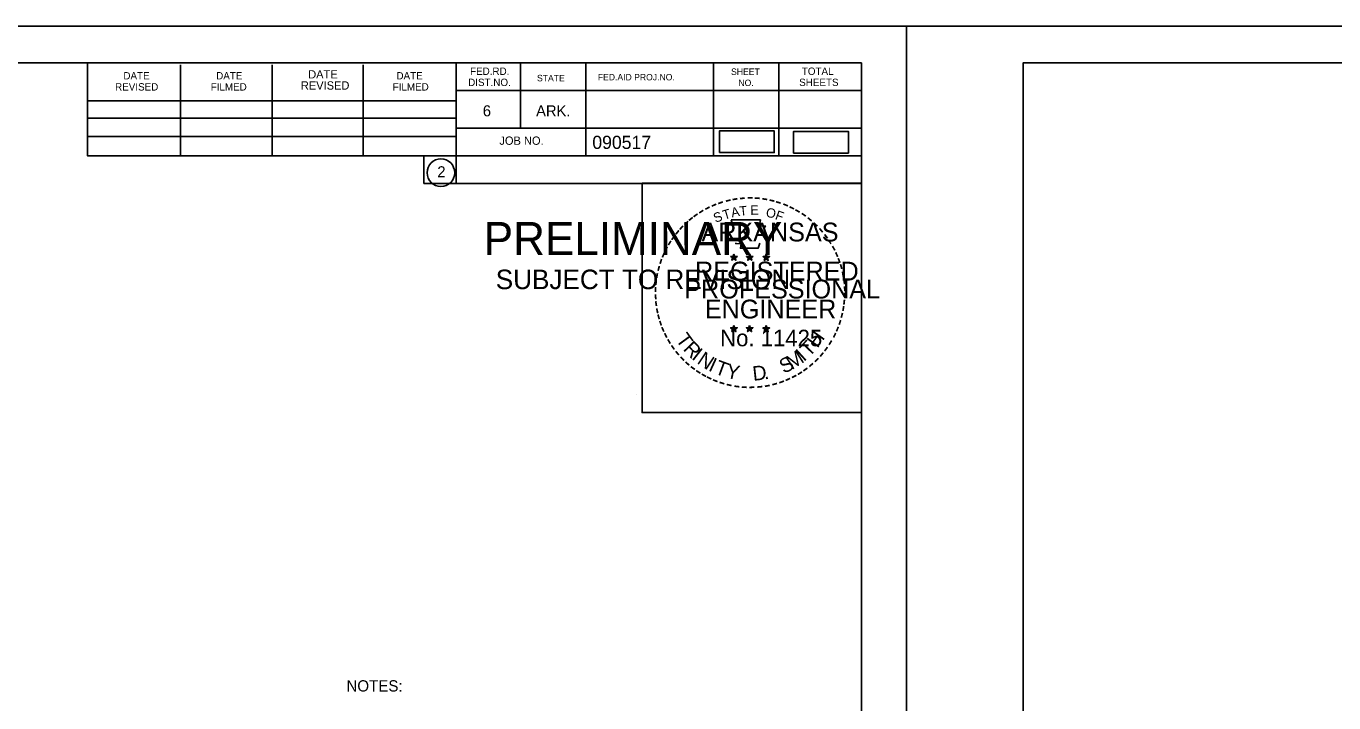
# Model space of a CAD drawing. Extents: x 2263886 to 2266026, y -3122850 to -3121850.
# Drawn here: x 2265645.6 to 2265715.1, y -3122373.1 to -3122337.2 of the extents above; entities that cross this region are included whole.
import ezdxf

# ---------------------------------------------------------------- set-up
doc = ezdxf.new("R2010")
doc.units = 0
for name, color, linetype in [('_CIVIL_CONSTRUCTION', 7, 'Continuous'), ('R_Border PE', 7, 'Continuous'), ('R_Border Prem', 7, 'Continuous'), ('R_Draft', 7, 'Continuous'), ('R_Vert Alg', 7, 'Continuous')]:
    doc.layers.add(name, color=color, linetype=linetype)

msp = doc.modelspace()

# ---------------------------------------------------------------- linework, layer by layer
at = {"layer": '_CIVIL_CONSTRUCTION'}
for p, q in [((2265525.695, -3122337.151), (2265692.362, -3122337.151)), ((2265692.365, -3122337.151), (2265859.032, -3122337.151)), ((2265678.002, -3122356.73), (2265678.002, -3122356.73))]:
    msp.add_line(p, q, dxfattribs=at)
for points in [[(2265525.692, -3122337.151), (2265692.362, -3122337.151), (2265692.362, -3122443.82), (2265525.692, -3122443.82)], [(2265692.362, -3122337.151), (2265859.032, -3122337.151), (2265859.032, -3122443.82), (2265692.362, -3122443.82)], [(2265648.856, -3122339.098), (2265648.856, -3122344.038), (2265666.722, -3122344.038), (2265666.722, -3122345.498), (2265678.321, -3122345.498), (2265678.321, -3122357.664), (2265689.986, -3122357.664), (2265689.986, -3122441.828), (2265531.896, -3122441.828), (2265531.896, -3122339.098)], [(2265815.526, -3122339.098), (2265815.526, -3122344.038), (2265833.392, -3122344.038), (2265833.392, -3122345.498), (2265844.991, -3122345.498), (2265844.991, -3122357.664), (2265856.656, -3122357.664), (2265856.656, -3122441.828), (2265698.566, -3122441.828), (2265698.566, -3122339.098)], [(2265678.321, -3122345.482), (2265689.986, -3122345.482), (2265689.986, -3122357.664), (2265678.321, -3122357.664)]]:
    msp.add_lwpolyline(points, close=True, dxfattribs=at)
at = {"layer": 'R_Border PE'}
for p, q in [((2265683.027, -3122349.375), (2265683.202, -3122349.431)), ((2265683.027, -3122349.375), (2265683.154, -3122349.398)), ((2265683.027, -3122349.375), (2265683.146, -3122349.436)), ((2265683.094, -3122349.579), (2265683.202, -3122349.431)), ((2265683.094, -3122349.579), (2265683.157, -3122349.457)), ((2265683.094, -3122349.579), (2265683.201, -3122349.471)), ((2265683.202, -3122349.248), (2265683.181, -3122349.374)), ((2265683.308, -3122349.579), (2265683.201, -3122349.472)), ((2265683.202, -3122349.431), (2265683.202, -3122349.248)), ((2265683.202, -3122349.248), (2265683.226, -3122349.373)), ((2265683.375, -3122349.375), (2265683.202, -3122349.431)), ((2265683.308, -3122349.579), (2265683.202, -3122349.431)), ((2265683.375, -3122349.375), (2265683.232, -3122349.4)), ((2265683.308, -3122349.579), (2265683.24, -3122349.434)), ((2265683.375, -3122349.375), (2265683.273, -3122349.426)), ((2265683.862, -3122349.375), (2265684.037, -3122349.431)), ((2265683.862, -3122349.375), (2265683.989, -3122349.398)), ((2265683.862, -3122349.375), (2265683.981, -3122349.436)), ((2265683.929, -3122349.579), (2265684.037, -3122349.431)), ((2265683.929, -3122349.579), (2265683.992, -3122349.457)), ((2265683.929, -3122349.579), (2265684.036, -3122349.471)), ((2265684.037, -3122349.248), (2265684.016, -3122349.374)), ((2265684.143, -3122349.579), (2265684.036, -3122349.472)), ((2265684.037, -3122349.431), (2265684.037, -3122349.248)), ((2265684.037, -3122349.248), (2265684.061, -3122349.373)), ((2265684.21, -3122349.375), (2265684.037, -3122349.431)), ((2265684.143, -3122349.579), (2265684.037, -3122349.431)), ((2265684.21, -3122349.375), (2265684.067, -3122349.4)), ((2265684.143, -3122349.579), (2265684.075, -3122349.434)), ((2265684.21, -3122349.375), (2265684.108, -3122349.426)), ((2265684.744, -3122349.381), (2265684.919, -3122349.437)), ((2265684.744, -3122349.381), (2265684.871, -3122349.404)), ((2265684.744, -3122349.381), (2265684.863, -3122349.442)), ((2265684.811, -3122349.585), (2265684.919, -3122349.437)), ((2265684.811, -3122349.585), (2265684.874, -3122349.463)), ((2265684.811, -3122349.585), (2265684.918, -3122349.477)), ((2265684.919, -3122349.254), (2265684.898, -3122349.38)), ((2265685.025, -3122349.585), (2265684.918, -3122349.478)), ((2265684.919, -3122349.437), (2265684.919, -3122349.254)), ((2265684.919, -3122349.254), (2265684.943, -3122349.379)), ((2265685.092, -3122349.381), (2265684.919, -3122349.437)), ((2265685.025, -3122349.585), (2265684.919, -3122349.437)), ((2265685.092, -3122349.381), (2265684.949, -3122349.406)), ((2265685.025, -3122349.585), (2265684.957, -3122349.44)), ((2265685.092, -3122349.381), (2265684.99, -3122349.432)), ((2265683.025, -3122353.162), (2265683.2, -3122353.217)), ((2265683.025, -3122353.162), (2265683.152, -3122353.184)), ((2265683.025, -3122353.162), (2265683.144, -3122353.223)), ((2265683.092, -3122353.366), (2265683.2, -3122353.217)), ((2265683.092, -3122353.366), (2265683.155, -3122353.244)), ((2265683.092, -3122353.366), (2265683.199, -3122353.257)), ((2265683.2, -3122353.035), (2265683.179, -3122353.161)), ((2265683.306, -3122353.366), (2265683.199, -3122353.259)), ((2265683.2, -3122353.217), (2265683.2, -3122353.035)), ((2265683.2, -3122353.035), (2265683.224, -3122353.16)), ((2265683.373, -3122353.162), (2265683.2, -3122353.217)), ((2265683.306, -3122353.366), (2265683.2, -3122353.217)), ((2265683.373, -3122353.162), (2265683.23, -3122353.186)), ((2265683.306, -3122353.366), (2265683.238, -3122353.22)), ((2265683.373, -3122353.162), (2265683.271, -3122353.213)), ((2265683.86, -3122353.162), (2265684.034, -3122353.217)), ((2265683.86, -3122353.162), (2265683.986, -3122353.184)), ((2265683.86, -3122353.162), (2265683.978, -3122353.223)), ((2265683.926, -3122353.366), (2265684.034, -3122353.217)), ((2265683.926, -3122353.366), (2265683.989, -3122353.244)), ((2265683.926, -3122353.366), (2265684.033, -3122353.257)), ((2265684.034, -3122353.035), (2265684.014, -3122353.161)), ((2265684.141, -3122353.366), (2265684.033, -3122353.259)), ((2265684.034, -3122353.217), (2265684.034, -3122353.035)), ((2265684.034, -3122353.035), (2265684.059, -3122353.16)), ((2265684.208, -3122353.162), (2265684.034, -3122353.217)), ((2265684.141, -3122353.366), (2265684.034, -3122353.217)), ((2265684.208, -3122353.162), (2265684.065, -3122353.186)), ((2265684.141, -3122353.366), (2265684.072, -3122353.22)), ((2265684.208, -3122353.162), (2265684.106, -3122353.213)), ((2265684.743, -3122353.167), (2265684.918, -3122353.222)), ((2265684.743, -3122353.167), (2265684.87, -3122353.189)), ((2265684.743, -3122353.167), (2265684.862, -3122353.228)), ((2265684.81, -3122353.371), (2265684.918, -3122353.222)), ((2265684.81, -3122353.371), (2265684.873, -3122353.249)), ((2265684.81, -3122353.371), (2265684.917, -3122353.262)), ((2265684.918, -3122353.04), (2265684.897, -3122353.166)), ((2265685.024, -3122353.371), (2265684.917, -3122353.264)), ((2265684.918, -3122353.222), (2265684.918, -3122353.04)), ((2265684.918, -3122353.04), (2265684.942, -3122353.165)), ((2265685.091, -3122353.167), (2265684.918, -3122353.222)), ((2265685.024, -3122353.371), (2265684.918, -3122353.222)), ((2265685.091, -3122353.167), (2265684.948, -3122353.191)), ((2265685.024, -3122353.371), (2265684.956, -3122353.225)), ((2265685.091, -3122353.167), (2265684.989, -3122353.218))]:
    msp.add_line(p, q, dxfattribs=at)
for points in [[(2265683.048, -3122347.436), (2265683.182, -3122347.85)], [(2265684.803, -3122347.897), (2265684.874, -3122347.755), (2265684.532, -3122347.767), (2265684.606, -3122347.436), (2265683.048, -3122347.436)], [(2265683.294, -3122348.648), (2265683.294, -3122348.691), (2265683.575, -3122348.701), (2265683.548, -3122348.937), (2265684.483, -3122348.937), (2265684.584, -3122348.669)], [(2265683.202, -3122349.248), (2265683.308, -3122349.579), (2265683.027, -3122349.375), (2265683.375, -3122349.375), (2265683.094, -3122349.579), (2265683.202, -3122349.248)], [(2265684.037, -3122349.248), (2265684.143, -3122349.579), (2265683.862, -3122349.375), (2265684.21, -3122349.375), (2265683.929, -3122349.579), (2265684.037, -3122349.248)], [(2265684.919, -3122349.254), (2265685.025, -3122349.585), (2265684.744, -3122349.381), (2265685.092, -3122349.381), (2265684.811, -3122349.585), (2265684.919, -3122349.254)], [(2265683.2, -3122353.035), (2265683.306, -3122353.366), (2265683.025, -3122353.162), (2265683.373, -3122353.162), (2265683.092, -3122353.366), (2265683.2, -3122353.035)], [(2265684.034, -3122353.035), (2265684.141, -3122353.366), (2265683.86, -3122353.162), (2265684.208, -3122353.162), (2265683.926, -3122353.366), (2265684.034, -3122353.035)], [(2265684.918, -3122353.04), (2265685.024, -3122353.371), (2265684.743, -3122353.167), (2265685.091, -3122353.167), (2265684.81, -3122353.371), (2265684.918, -3122353.04)]]:
    msp.add_lwpolyline(points, dxfattribs=at)
for centre, radius in [((2265683.201, -3122349.431), 0.0861), ((2265683.201, -3122349.431), 0.0723), ((2265683.201, -3122349.431), 0.0579), ((2265683.201, -3122349.431), 0.0495), ((2265683.201, -3122349.431), 0.0374), ((2265683.201, -3122349.431), 0.0248), ((2265683.201, -3122349.431), 0.0148), ((2265684.036, -3122349.431), 0.0861), ((2265684.036, -3122349.431), 0.0723), ((2265684.036, -3122349.431), 0.0579), ((2265684.036, -3122349.431), 0.0495), ((2265684.036, -3122349.431), 0.0374), ((2265684.036, -3122349.431), 0.0248), ((2265684.036, -3122349.431), 0.0148), ((2265684.918, -3122349.437), 0.0861), ((2265684.918, -3122349.437), 0.0723), ((2265684.918, -3122349.437), 0.0579), ((2265684.918, -3122349.437), 0.0495), ((2265684.918, -3122349.437), 0.0374), ((2265684.918, -3122349.437), 0.0248), ((2265684.918, -3122349.437), 0.0148), ((2265683.199, -3122353.217), 0.0861), ((2265683.199, -3122353.217), 0.0723), ((2265683.199, -3122353.217), 0.0579), ((2265683.199, -3122353.217), 0.0495), ((2265683.199, -3122353.217), 0.0374), ((2265683.199, -3122353.217), 0.0248), ((2265683.199, -3122353.217), 0.0148), ((2265684.034, -3122353.217), 0.0861), ((2265684.034, -3122353.217), 0.0723), ((2265684.034, -3122353.217), 0.0579), ((2265684.034, -3122353.217), 0.0495), ((2265684.034, -3122353.217), 0.0374), ((2265684.034, -3122353.217), 0.0248), ((2265684.034, -3122353.217), 0.0148), ((2265684.917, -3122353.222), 0.0861), ((2265684.917, -3122353.222), 0.0723), ((2265684.917, -3122353.222), 0.0579), ((2265684.917, -3122353.222), 0.0495), ((2265684.917, -3122353.222), 0.0374), ((2265684.917, -3122353.222), 0.0248), ((2265684.917, -3122353.222), 0.0148)]:
    msp.add_circle(centre, radius, dxfattribs=at)
at = {"layer": 'R_Draft'}
for p, q in [((2265531.896, -3122339.098), (2265689.986, -3122339.098)), ((2265648.856, -3122344.038), (2265648.856, -3122339.098)), ((2265653.786, -3122344.038), (2265653.786, -3122339.198)), ((2265658.666, -3122344.038), (2265658.666, -3122339.198)), ((2265663.506, -3122344.038), (2265663.506, -3122339.198)), ((2265668.436, -3122339.098), (2265668.436, -3122345.498)), ((2265671.856, -3122339.098), (2265671.856, -3122342.568)), ((2265675.326, -3122339.098), (2265675.326, -3122344.038)), ((2265682.116, -3122339.098), (2265682.116, -3122344.038)), ((2265685.586, -3122339.098), (2265685.586, -3122344.038)), ((2265689.986, -3122441.828), (2265689.986, -3122339.098)), ((2265698.566, -3122339.098), (2265856.656, -3122339.098)), ((2265698.566, -3122441.828), (2265698.566, -3122339.098)), ((2265689.986, -3122340.568), (2265668.436, -3122340.568)), ((2265689.986, -3122340.558), (2265689.986, -3122340.558)), ((2265648.856, -3122341.108), (2265668.436, -3122341.108)), ((2265648.856, -3122342.038), (2265668.436, -3122342.038)), ((2265689.986, -3122342.568), (2265668.436, -3122342.568)), ((2265669.916, -3122342.568), (2265689.986, -3122342.568)), ((2265648.856, -3122344.038), (2265648.856, -3122343.008)), ((2265648.856, -3122343.008), (2265668.436, -3122343.008)), ((2265689.986, -3122344.038), (2265648.856, -3122344.038)), ((2265668.436, -3122345.498), (2265689.986, -3122345.498))]:
    msp.add_line(p, q, dxfattribs=at)
msp.add_circle((2265667.629, -3122344.93), 0.733, dxfattribs=at)
at = {"layer": 'R_Vert Alg'}
for points in [[(2265682.426, -3122343.866), (2265685.343, -3122343.866), (2265685.343, -3122342.711), (2265682.426, -3122342.711)], [(2265686.369, -3122343.89), (2265689.286, -3122343.89), (2265689.286, -3122342.735), (2265686.369, -3122342.735)]]:
    msp.add_lwpolyline(points, close=True, dxfattribs=at)

# ---------------------------------------------------------------- texts
at = {"layer": 'R_Border PE'}
for s, height, rotation, p in [('-', 0.8, 13.63015, (2265682.796, -3122346.752)), ('-', 0.8, 10.21935, (2265683.135, -3122346.671)), ('-', 0.8, 5.89682, (2265683.5, -3122346.616)), ('-', 0.8, 0.18623, (2265683.886, -3122346.58)), ('-', 0.8, 357.74304, (2265684.247, -3122346.587)), ('-', 0.8, 352.16172, (2265684.619, -3122346.615)), ('-', 0.8, 347.20489, (2265684.979, -3122346.672)), ('-', 0.8, 36.23174, (2265681.2, -3122347.548)), ('-', 0.8, 34.06357, (2265681.489, -3122347.351)), ('-', 0.8, 28.79182, (2265681.788, -3122347.166)), ('-', 0.8, 24.30721, (2265682.104, -3122347.007)), ('S', 0.5, 21.59401, (2265682.225, -3122347.597)), ('-', 0.8, 19.17608, (2265682.421, -3122346.873)), ('T', 0.5, 16.4036, (2265682.682, -3122347.432)), ('A', 0.5, 11.21318, (2265683.095, -3122347.306)), ('T', 0.5, 6.02276, (2265683.519, -3122347.223)), ('E', 0.5, 0.83234, (2265684.072, -3122347.168)), ('O', 0.5, 350.4515, (2265684.874, -3122347.273)), ('F', 0.5, 340.07066, (2265685.351, -3122347.387)), ('-', 0.8, 342.3362, (2265685.296, -3122346.749)), ('-', 0.8, 337.85509, (2265685.664, -3122346.861)), ('-', 0.8, 334.12109, (2265685.979, -3122346.996)), ('-', 0.8, 329.64089, (2265686.269, -3122347.138)), ('-', 0.8, 325.86266, (2265686.59, -3122347.318)), ('-', 0.8, 48.42305, (2265680.522, -3122348.185)), ('-', 0.8, 42.96224, (2265680.746, -3122347.946)), ('-', 0.8, 38.95066, (2265680.962, -3122347.737)), ('-', 0.8, 320.52971, (2265686.895, -3122347.531)), ('-', 0.8, 315.57859, (2265687.195, -3122347.775)), ('-', 0.8, 54.23247, (2265680.114, -3122348.711)), ('-', 0.8, 50.61417, (2265680.32, -3122348.428)), ('-', 0.8, 309.87973, (2265687.479, -3122348.05)), ('-', 0.8, 306.65218, (2265687.742, -3122348.351)), ('-', 0.8, 67.77427, (2265679.665, -3122349.587)), ('-', 0.8, 62.87135, (2265679.795, -3122349.282)), ('-', 0.8, 58.07063, (2265679.951, -3122348.975)), ('-', 0.7, 303.67529, (2265687.985, -3122348.635)), ('-', 0.8, 299.66835, (2265688.144, -3122348.939)), ('-', 0.8, 294.66279, (2265688.306, -3122349.245)), ('-', 0.8, 75.46096, (2265679.457, -3122350.259)), ('-', 0.8, 72.39447, (2265679.556, -3122349.902)), ('-', 0.8, 290.57283, (2265688.435, -3122349.533)), ('-', 0.8, 285.12326, (2265688.552, -3122349.823)), ('-', 0.8, 81.20126, (2265679.391, -3122350.616)), ('-', 0.8, 280.54934, (2265688.652, -3122350.194)), ('-', 0.8, 89.06224, (2265679.341, -3122351.312)), ('-', 0.8, 85.18634, (2265679.353, -3122350.961)), ('-', 0.8, 276.59616, (2265688.733, -3122350.578)), ('-', 0.8, 274.33011, (2265688.763, -3122350.939)), ('-', 0.8, 94.19588, (2265679.358, -3122351.674)), ('-', 0.8, 98.94793, (2265679.394, -3122352.008)), ('-', 0.8, 263.5172, (2265688.77, -3122351.588)), ('-', 0.8, 269.94067, (2265688.78, -3122351.255)), ('-', 0.8, 101.71495, (2265679.462, -3122352.374)), ('-', 0.8, 105.45785, (2265679.543, -3122352.672)), ('-', 0.8, 255.7626, (2265688.68, -3122352.254)), ('-', 0.8, 260.99529, (2265688.735, -3122351.915)), ('-', 0.8, 109.08742, (2265679.65, -3122352.987)), ('-', 0.8, 114.06432, (2265679.777, -3122353.285)), ('H', 0.77, 54.60883, (2265687.639, -3122354.28)), ('-', 0.8, 247.88866, (2265688.478, -3122352.951)), ('-', 0.8, 252.86809, (2265688.589, -3122352.614)), ('-', 0.8, 115.72885, (2265679.93, -3122353.594)), ('-', 0.8, 120.44712, (2265680.108, -3122353.887)), ('T', 0.77, 306.04056, (2265680.079, -3122353.798)), ('R', 0.77, 314.00497, (2265680.461, -3122354.322)), ('T', 0.77, 46.64442, (2265687.195, -3122354.752)), ('-', 0.8, 239.07125, (2265688.15, -3122353.641)), ('-', 0.8, 244.61971, (2265688.347, -3122353.265)), ('-', 0.8, 125.89344, (2265680.31, -3122354.168)), ('-', 0.8, 130.71812, (2265680.541, -3122354.444)), ('-', 0.8, 134.22381, (2265680.799, -3122354.716)), ('I', 0.77, 321.96938, (2265680.911, -3122354.788)), ('N', 0.77, 326.50021, (2265681.194, -3122355.024)), ('S', 0.77, 26.9312, (2265685.852, -3122355.617)), ('M', 0.77, 32.65632, (2265686.272, -3122355.414)), ('I', 0.77, 42.11359, (2265686.914, -3122354.991)), ('-', 0.8, 231.25377, (2265687.734, -3122354.251)), ('-', 0.8, 233.84524, (2265687.949, -3122353.968)), ('-', 0.8, 138.93382, (2265681.062, -3122354.948)), ('-', 0.8, 144.64634, (2265681.34, -3122355.151)), ('-', 0.8, 148.08978, (2265681.62, -3122355.337)), ('I', 0.77, 335.36034, (2265681.799, -3122355.417)), ('T', 0.77, 339.89117, (2265682.129, -3122355.58)), ('Y', 0.77, 347.85558, (2265682.738, -3122355.803)), ('D', 0.77, 6.39691, (2265684.23, -3122355.982)), ('-', 0.8, 215.73633, (2265686.959, -3122355.023)), ('-', 0.8, 221.08509, (2265687.233, -3122354.787)), ('-', 0.8, 225.76533, (2265687.494, -3122354.533)), ('-', 0.8, 151.57039, (2265681.91, -3122355.499)), ('-', 0.8, 154.60019, (2265682.171, -3122355.623)), ('-', 0.8, 158.56121, (2265682.483, -3122355.75)), ('-', 0.8, 162.79826, (2265682.826, -3122355.856)), ('-', 0.8, 167.55551, (2265683.184, -3122355.938)), ('.', 0.77, 13.76417, (2265684.826, -3122355.919)), ('-', 0.8, 195.47429, (2265685.453, -3122355.807)), ('-', 0.8, 200.71842, (2265685.791, -3122355.686)), ('-', 0.8, 204.25161, (2265686.101, -3122355.549)), ('-', 0.8, 207.35684, (2265686.413, -3122355.39)), ('-', 0.8, 212.24909, (2265686.692, -3122355.217)), ('-', 0.8, 173.11546, (2265683.57, -3122355.993)), ('-', 0.8, 176.51827, (2265683.944, -3122356.02)), ('-', 0.8, 181.59176, (2265684.316, -3122356.01)), ('-', 0.8, 185.81666, (2265684.72, -3122355.972)), ('-', 0.8, 191.28576, (2265685.088, -3122355.906))]:
    msp.add_text(s, height=height, rotation=rotation, dxfattribs=at).set_placement(p)
for s, height, p in [('ARKANSAS', 1, (2265681.474, -3122348.58)), ('REGISTERED', 1, (2265681.135, -3122350.655)), ('DWB', 0.005, (2265683.195, -3122349.433)), ('DWB', 0.005, (2265684.03, -3122349.433)), ('DWB', 0.005, (2265684.912, -3122349.439)), ('PROFESSIONAL', 1, (2265680.561, -3122351.607)), ('ENGINEER', 1, (2265681.654, -3122352.669)), ('No. 11425', 0.8785, (2265682.468, -3122354.145)), ('DWB', 0.005, (2265683.193, -3122353.22)), ('DWB', 0.005, (2265684.028, -3122353.219)), ('DWB', 0.005, (2265684.911, -3122353.224))]:
    msp.add_text(s, height=height, dxfattribs=at).set_placement(p)
at = {"layer": 'R_Border Prem'}
for s, height, p in [('PRELIMINARY', 1.75, (2265669.905, -3122349.298)), ('DWB', 0.005, (2265670.011, -3122348.374)), ('SUBJECT TO REVISION', 1.03756, (2265670.542, -3122351.112)), ('NOTES:', 0.6, (2265662.608, -3122372.474))]:
    msp.add_text(s, height=height, dxfattribs=at).set_placement(p)
at = {"layer": 'R_Draft'}
for s, height, p in [('FED.RD.', 0.391, (2265669.176, -3122339.738)), ('SHEET', 0.342, (2265683.046, -3122339.738)), ('TOTAL', 0.391, (2265686.806, -3122339.738)), ('DATE', 0.391, (2265650.756, -3122339.978)), ('DATE', 0.391, (2265655.686, -3122339.978)), ('REVISED', 0.4396, (2265660.186, -3122340.518)), ('DATE', 0.4396, (2265660.576, -3122339.928)), ('DATE', 0.391, (2265665.266, -3122339.978)), ('DIST.NO.', 0.391, (2265669.076, -3122340.328)), ('STATE', 0.342, (2265672.736, -3122340.078)), ('FED.AID PROJ.NO.', 0.342, (2265675.966, -3122340.028)), ('NO.', 0.342, (2265683.436, -3122340.328)), ('SHEETS', 0.391, (2265686.666, -3122340.328)), ('REVISED', 0.391, (2265650.316, -3122340.568)), ('FILMED', 0.391, (2265655.396, -3122340.568)), ('FILMED', 0.391, (2265665.066, -3122340.568)), ('6', 0.586, (2265669.856, -3122341.938)), ('ARK.', 0.5861, (2265672.686, -3122341.938)), ('JOB NO.', 0.4396, (2265670.736, -3122343.448)), ('090517', 0.7, (2265675.674, -3122343.668)), ('2', 0.586, (2265667.438, -3122345.173))]:
    msp.add_text(s, height=height, dxfattribs=at).set_placement(p)

doc.saveas('drawing.dxf')
